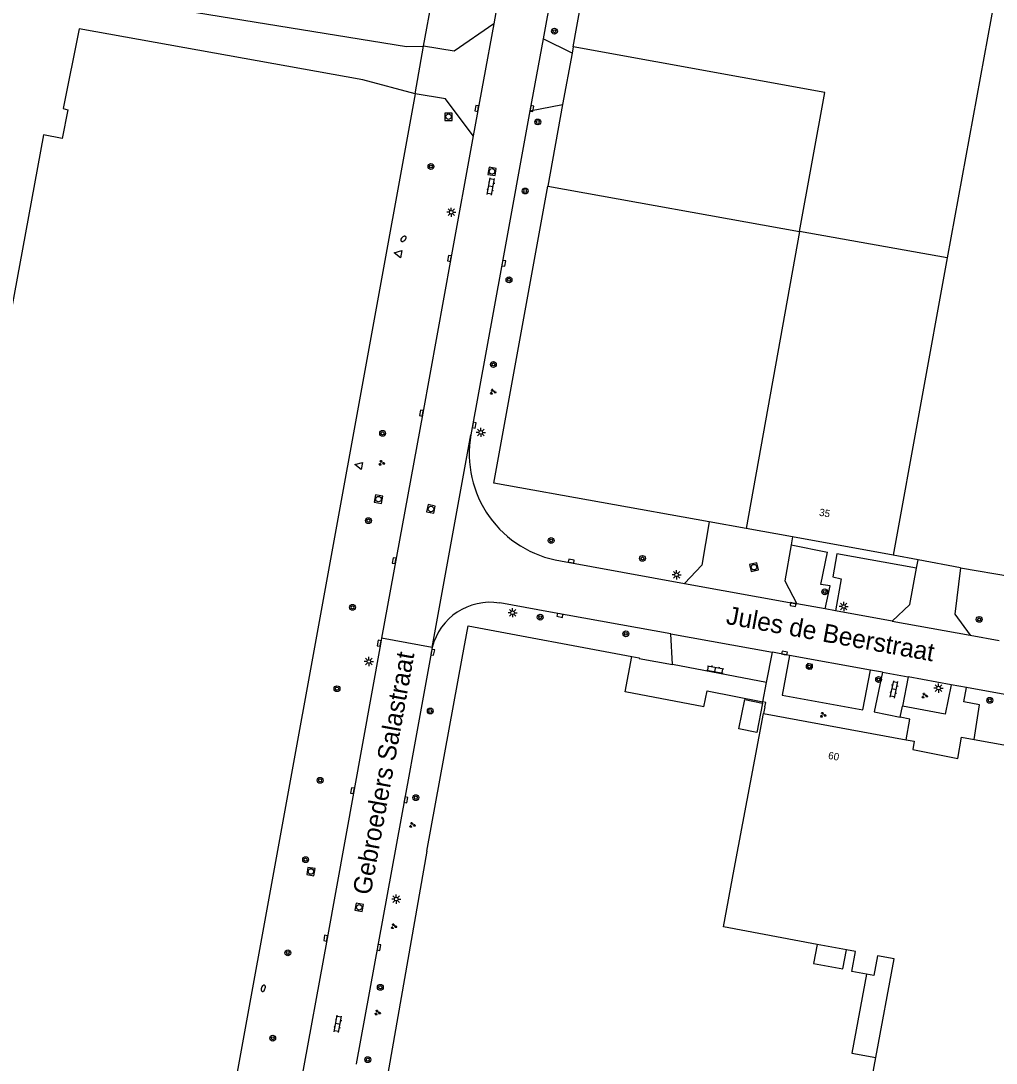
# Model space of a CAD drawing. Extents: x 130998 to 133001, y 398999 to 403002.
# Drawn here: x 131681.7 to 131815, y 399451.3 to 399593.8 of the extents above; entities that cross this region are included whole.
import ezdxf

# ---------------------------------------------------------------- set-up
doc = ezdxf.new("R2010")
doc.units = 0
for name, color, linetype in [('gg-afsc-erfafscheiding', 7, 'Continuous'), ('gg-afsc-hekwerk', 7, 'Continuous'), ('gg-anno-huisnummerreeks BGT', 7, 'Continuous'), ('gg-anno-openbare ruimte label', 7, 'Continuous'), ('gg-bbg-bijgebouw', 7, 'Continuous'), ('gg-bbg-gedigitaliseerde bebouwing', 7, 'Continuous'), ('gg-bbg-hoofdgebouw', 7, 'Continuous'), ('gg-bbg-luifel en loopbrug', 7, 'Continuous'), ('gg-bbg-tussenscheiding', 7, 'Continuous'), ('gg-knt-verharding', 7, 'Continuous'), ('gg-knt-verharding nz', 7, 'Continuous'), ('gt-grn-groengrens', 7, 'Continuous'), ('gt-grn-vlakafsluiter', 7, 'Continuous'), ('gt-grn-weggrens', 7, 'Continuous'), ('gt-symb-boom', 7, 'Continuous'), ('gt-symb-brandkraan', 7, 'Continuous'), ('gt-symb-groenvak', 7, 'Continuous'), ('gt-symb-klinker verharding', 7, 'Continuous'), ('gt-symb-kolk', 7, 'Continuous'), ('gt-symb-lichtmast', 7, 'Continuous'), ('gt-symb-rioolschacht', 7, 'Continuous'), ('gt-symb-waterafsluiter', 7, 'Continuous'), ('gx-grn-maaiveld', 7, 'Continuous')]:
    doc.layers.add(name, color=color, linetype=linetype)

# ---------------------------------------------------------------- blocks, each defined once
blk = doc.blocks.new('gt0-KL1')
at = {"layer": 'gt-symb-klinker verharding'}
for p, q in [((-1.15, 0.3), (1.15, 0.3)), ((-1, -0.3), (-1, 0.3)), ((-0.5, 0.3), (-0.5, 0.45)), ((0, -0.3), (0, 0.3)), ((0.5, 0.3), (0.5, 0.45)), ((1, -0.3), (1, 0.3)), ((-1.15, -0.3), (1.15, -0.3)), ((-0.5, -0.45), (-0.5, -0.3)), ((0.5, -0.45), (0.5, -0.3))]:
    blk.add_line(p, q, dxfattribs=at)
blk = doc.blocks.new('gt0-BOOM')
at = {"layer": 'gt-symb-boom'}
for radius in [0.4, 0.2]:
    blk.add_circle((0, 0), radius, dxfattribs=at)
blk = doc.blocks.new('gt0-KOLK')
at = {"layer": 'gt-symb-kolk'}
blk.add_lwpolyline([(0, 0), (0.37, 0), (0.37, 0.4), (-0.38, 0.4), (-0.38, 0), (0, 0)], dxfattribs=at)
blk = doc.blocks.new('gt0-RS')
at = {"layer": 'gt-symb-rioolschacht'}
blk.add_lwpolyline([(-0.5, -0.5), (0.5, -0.5), (0.5, 0.5), (-0.5, 0.5)], close=True, dxfattribs=at)
blk.add_circle((0, 0), 0.375, dxfattribs=at)
blk = doc.blocks.new('gt0-WAFSL')
at = {"layer": 'gt-symb-waterafsluiter'}
for p, q in [((-0.5, -0.33), (0, 0.67)), ((0, 0.67), (0.5, -0.33)), ((0.5, -0.33), (-0.5, -0.33))]:
    blk.add_line(p, q, dxfattribs=at)
blk = doc.blocks.new('gt0-LMAST')
at = {"layer": 'gt-symb-lichtmast'}
for p, q in [((-0.18, 0.17), (-0.45, 0.44)), ((-0.01, 0.25), (-0.01, 0.62)), ((0.17, 0.17), (0.44, 0.44)), ((-0.26, 0), (-0.63, 0)), ((-0.18, -0.18), (-0.45, -0.45)), ((-0.01, -0.25), (-0.01, -0.63)), ((0.44, -0.45), (0.17, -0.18)), ((0.24, 0), (0.62, 0))]:
    blk.add_line(p, q, dxfattribs=at)
blk.add_circle((-0.01, 0), 0.25, dxfattribs=at)
blk = doc.blocks.new('gt0-GRVAK')
at = {"layer": 'gt-symb-groenvak'}
for p, q in [((-0.11, 0.19), (-0.23, 0.24)), ((-0.18, 0.15), (0.09, 0.15)), ((-0.09, 0.21), (-0.16, 0.32)), ((-0.05, 0.21), (-0.05, 0.39)), ((0, 0.21), (0.06, 0.32)), ((0.01, 0.19), (0.13, 0.24)), ((0.26, -0.05), (0.2, 0.06)), ((0.3, -0.05), (0.3, 0.13)), ((0.35, -0.05), (0.41, 0.06)), ((-0.24, -0.23), (-0.36, -0.18)), ((-0.32, -0.26), (-0.05, -0.26)), ((-0.23, -0.21), (-0.29, -0.09)), ((-0.18, -0.2), (-0.18, -0.02)), ((-0.14, -0.21), (-0.07, -0.09)), ((-0.12, -0.23), (0, -0.18)), ((0.24, -0.07), (0.12, -0.02)), ((0.17, -0.11), (0.44, -0.11)), ((0.37, -0.07), (0.49, -0.02))]:
    blk.add_line(p, q, dxfattribs=at)
blk = doc.blocks.new('gt0-BR')
at = {"layer": 'gt-symb-brandkraan'}
for centre, radius, start, end in [((-0.24, 0), 0.206, 107.5669, 252.4331), ((0.6, -2.66), 3, 106.892, 107.5669), ((0, -0.69), 0.938, 73.108, 106.892), ((-0.6, -2.66), 3, 72.4331, 73.108), ((0.24, 0), 0.206, 287.567, 72.4331), ((0.6, 2.66), 3, 252.4331, 253.108), ((0, 0.69), 0.938, 253.108, 286.8921), ((-0.6, 2.66), 3, 286.8921, 287.567)]:
    blk.add_arc(centre, radius, start, end, dxfattribs=at)

msp = doc.modelspace()

# ---------------------------------------------------------------- linework, layer by layer
at = {"layer": 'gg-afsc-erfafscheiding'}
msp.add_line((131783.42, 399500), (131783.24, 399499.09), dxfattribs=at)
at = {"layer": 'gg-afsc-hekwerk'}
for p, q in [((131736.74, 399590.33), (131749.73, 399661.96)), ((131735.56, 399583.84), (131736.74, 399590.33)), ((131757.2, 399590.25), (131757.04, 399589.36)), ((131757.04, 399589.36), (131755.75, 399582.34)), ((131735.56, 399583.84), (131700.96, 399393.53)), ((131755.75, 399582.34), (131753.71, 399571.19)), ((131804.37, 399520.1), (131800.98, 399520.74)), ((131810.16, 399519.02), (131804.37, 399520.1)), ((131810.16, 399519.02), (131817.13, 399517.83)), ((131737.19, 399480.27), (131742.02, 399506.66)), ((131765.2, 399506.88), (131766.24, 399506.68)), ((131775.08, 399500), (131775.52, 399502.19)), ((131775.52, 399502.19), (131783.14, 399500.67)), ((131737.19, 399480.27), (131731.31, 399446.88))]:
    msp.add_line(p, q, dxfattribs=at)
for points in [[(131742.02, 399506.66), (131742.82, 399511.05), (131765.2, 399506.88)], [(131783.42, 399500), (131783.53, 399500.59), (131783.14, 399500.67)]]:
    msp.add_lwpolyline(points, dxfattribs=at)
at = {"layer": 'gg-bbg-bijgebouw'}
for p, q in [((131753.71, 399571.19), (131788.16, 399565.01)), ((131780.86, 399524.37), (131775.78, 399525.28))]:
    msp.add_line(p, q, dxfattribs=at)
for points in [[(131775.78, 399525.28), (131746.35, 399530.59), (131753.71, 399571.19)], [(131783.11, 399500.51), (131782.31, 399496.49), (131779.85, 399496.98), (131780.66, 399501), (131783.11, 399500.51)]]:
    msp.add_lwpolyline(points, dxfattribs=at)
at = {"layer": 'gg-bbg-gedigitaliseerde bebouwing'}
for p, q in [((131779.22, 399477.77), (131783.24, 399499.09)), ((131794.57, 399466.74), (131790.55, 399467.5))]:
    msp.add_line(p, q, dxfattribs=at)
for points in [[(131830.61, 399489.85), (131819.73, 399431.04), (131795.54, 399435.51), (131798.6, 399452.04)], [(131790.55, 399467.5), (131777.74, 399469.91), (131779.22, 399477.77)], [(131797.3, 399463.42), (131795.31, 399463.8), (131795.82, 399466.51), (131794.57, 399466.74)], [(131798.6, 399452.04), (131801.09, 399465.51), (131798.83, 399465.94), (131798.32, 399463.23), (131797.3, 399463.42)]]:
    msp.add_lwpolyline(points, dxfattribs=at)
at = {"layer": 'gg-bbg-hoofdgebouw'}
for p, q in [((131823.24, 399643.2), (131808.36, 399561.37)), ((131808.36, 399561.37), (131800.98, 399520.74)), ((131787.2, 399523.23), (131780.86, 399524.37)), ((131800.98, 399520.74), (131787.2, 399523.23)), ((131783.24, 399499.09), (131802.75, 399495.48))]:
    msp.add_line(p, q, dxfattribs=at)
for points in [[(131757.2, 399590.25), (131765.93, 399638.8), (131770.78, 399637.95)], [(131788.16, 399565.01), (131791.59, 399584), (131757.2, 399590.25)], [(131802.75, 399495.48), (131803.84, 399495.28), (131803.63, 399494.14), (131809.8, 399492.92), (131810.32, 399495.83), (131812.03, 399495.52)], [(131812.03, 399495.52), (131831.03, 399492.11), (131831, 399491.96)]]:
    msp.add_lwpolyline(points, dxfattribs=at)
at = {"layer": 'gg-bbg-luifel en loopbrug'}
for points in [[(131790.55, 399467.5), (131790.07, 399464.9), (131794.09, 399464.15), (131794.57, 399466.74)], [(131797.3, 399463.42), (131795.3, 399452.65), (131798.6, 399452.04)]]:
    msp.add_lwpolyline(points, dxfattribs=at)
at = {"layer": 'gg-bbg-tussenscheiding'}
for p, q in [((131788.16, 399565.01), (131780.86, 399524.37)), ((131808.36, 399561.37), (131788.16, 399565.01))]:
    msp.add_line(p, q, dxfattribs=at)
at = {"layer": 'gg-knt-verharding'}
for p, q in [((131758.86, 399662.2), (131746.33, 399593.38)), ((131757.04, 399589.36), (131753.08, 399591.33)), ((131751.28, 399581.48), (131755.75, 399582.34)), ((131787.2, 399523.23), (131787.02, 399522.16)), ((131787.02, 399522.16), (131791.97, 399521.16)), ((131755.45, 399519.96), (131772.43, 399516.86)), ((131804.15, 399518.96), (131793.27, 399520.92)), ((131804.15, 399518.96), (131804.37, 399520.1)), ((131754.08, 399512.94), (131747.14, 399514.19)), ((131770.54, 399509.99), (131754.08, 399512.94)), ((131791.67, 399513.38), (131787.77, 399514.08)), ((131793.06, 399513.13), (131791.67, 399513.38)), ((131800.83, 399511.72), (131793.06, 399513.13)), ((131770.76, 399505.8), (131770.54, 399509.99)), ((131730.98, 399509.37), (131730.83, 399508.57)), ((131811.49, 399509.79), (131815.46, 399509.06)), ((131737.76, 399507.32), (131737.39, 399505.32)), ((131737.91, 399508.11), (131737.76, 399507.32)), ((131783.65, 399503.33), (131784.44, 399507.45)), ((131786.78, 399507.03), (131784.44, 399507.45)), ((131766.22, 399506.6), (131770.76, 399505.8)), ((131737.39, 399505.32), (131735.21, 399493.27)), ((131799.51, 399504.71), (131797.85, 399505.01)), ((131783.14, 399500.67), (131783.65, 399503.33)), ((131803.01, 399504.07), (131802.22, 399500.06)), ((131808.88, 399503), (131803.01, 399504.07)), ((131816.75, 399501.57), (131810.98, 399502.62)), ((131783.11, 399500.51), (131783.14, 399500.67)), ((131735.21, 399493.27), (131734.8, 399491))]:
    msp.add_line(p, q, dxfattribs=at)
for points in [[(131761.93, 399640.07), (131758.42, 399620.61), (131753.08, 399591.33)], [(131746.33, 399593.38), (131740.92, 399589.64), (131736.74, 399590.33)], [(131743.52, 399578.07), (131739.71, 399583.13), (131735.56, 399583.84)], [(131751.28, 399581.48), (131747.5, 399560.67), (131743.21, 399537.18)], [(131743.52, 399578.07), (131740.48, 399561.28), (131736.62, 399540.13), (131730.98, 399509.37)], [(131775.78, 399525.28), (131774.78, 399519.36), (131772.43, 399516.86)], [(131787.02, 399522.16), (131786.16, 399517.22), (131787.77, 399514.08)], [(131791.67, 399513.38), (131792.32, 399516.55), (131791.08, 399516.74), (131791.97, 399521.16)], [(131793.27, 399520.92), (131792.71, 399517.79), (131793.86, 399517.49), (131793.06, 399513.13)], [(131800.83, 399511.72), (131803.25, 399513.99), (131804.15, 399518.96)], [(131810.16, 399519.02), (131809.41, 399512.67), (131811.49, 399509.79)], [(131730.83, 399508.57), (131723.53, 399468.32), (131719.85, 399448.16), (131716.19, 399427.98), (131708.47, 399385.84), (131708.29, 399385.23)], [(131786.78, 399507.03), (131785.79, 399501.58), (131796.83, 399499.6), (131797.85, 399505.01)], [(131789.91, 399505.78), (131789.23, 399505.9), (131789.12, 399505.28), (131789.79, 399505.16), (131789.91, 399505.78)], [(131799.51, 399504.71), (131798.35, 399499.32), (131801.93, 399498.59)], [(131808.88, 399503), (131808.07, 399499), (131802.22, 399500.06)], [(131812.03, 399495.52), (131812.76, 399500.26), (131810.61, 399500.66), (131810.98, 399502.62)], [(131802.75, 399495.48), (131803.23, 399498.32), (131801.93, 399498.59)], [(131734.8, 399491), (131727.51, 399451.15), (131727.51, 399451.13)]]:
    msp.add_lwpolyline(points, dxfattribs=at)
for centre, radius, start, end in [((131757.79, 399534.59), 14.81, 169.9305, 260.9116), ((131745.85, 399506.1), 8.19, 80.9285, 165.7903)]:
    msp.add_arc(centre, radius, start, end, dxfattribs=at)
at = {"layer": 'gg-knt-verharding nz'}
for p, q in [((131746.33, 399593.38), (131743.52, 399578.07)), ((131753.08, 399591.33), (131751.28, 399581.48)), ((131772.43, 399516.86), (131787.77, 399514.08)), ((131800.83, 399511.72), (131811.49, 399509.79)), ((131770.54, 399509.99), (131784.44, 399507.45)), ((131797.85, 399505.01), (131786.78, 399507.03)), ((131799.51, 399504.71), (131803.01, 399504.07)), ((131810.98, 399502.62), (131808.88, 399503))]:
    msp.add_line(p, q, dxfattribs=at)
at = {"layer": 'gt-grn-groengrens'}
msp.add_line((131766.24, 399506.68), (131766.22, 399506.6), dxfattribs=at)
at = {"layer": 'gt-grn-vlakafsluiter'}
msp.add_line((131764.31, 399502.03), (131765.2, 399506.88), dxfattribs=at)
at = {"layer": 'gt-grn-weggrens'}
for p, q in [((131737.91, 399508.11), (131743.21, 399537.18)), ((131737.91, 399508.11), (131730.98, 399509.37)), ((131783.65, 399503.33), (131770.76, 399505.8)), ((131775.08, 399500), (131764.31, 399502.03)), ((131801.93, 399498.59), (131802.22, 399500.06))]:
    msp.add_line(p, q, dxfattribs=at)
at = {"layer": 'gx-grn-maaiveld'}
for points in [[(131631.24, 399624.01), (131632.97, 399632.85), (131632.32, 399635.32), (131633.43, 399641.05), (131664.29, 399635.42), (131683.37, 399631.93), (131685.46, 399631.8), (131687.5, 399632.17), (131688.92, 399632.78), (131690.4, 399633.96), (131691.27, 399635.35), (131691.75, 399637.27), (131693, 399644.85), (131696.24, 399644.16), (131694.6, 399635.36), (131699.05, 399634.56), (131695.39, 399614.62), (131692.38, 399597.57), (131693.97, 399596.64), (131705.67, 399594.96), (131734.4, 399590.3), (131736.74, 399590.33)], [(131735.56, 399583.84), (131728.43, 399585.73), (131689.61, 399592.7), (131687.43, 399581.83), (131688.08, 399581.64), (131687.32, 399577.72), (131684.77, 399578.22), (131678.23, 399542.96), (131678.23, 399540.6), (131679.18, 399540.15), (131664.04, 399455.46), (131663.44, 399451.99), (131659.72, 399452.69)]]:
    msp.add_lwpolyline(points, dxfattribs=at)

# ---------------------------------------------------------------- block references
at = {"layer": 'gt-symb-boom'}
for p in [(131754.63, 399592.38), (131752.35, 399579.97), (131737.74, 399573.88), (131750.63, 399570.53), (131748.42, 399558.39), (131746.28, 399546.81), (131731.13, 399537.39), (131729.19, 399525.45), (131754.18, 399522.73), (131766.67, 399520.29), (131791.6, 399515.71), (131727.01, 399513.6), (131752.69, 399512.24), (131812.73, 399511.95), (131764.4, 399509.97), (131789.49, 399505.5), (131724.89, 399502.47), (131798.97, 399503.72), (131737.65, 399499.42), (131722.58, 399489.94), (131735.67, 399487.57), (131720.6, 399479.09), (131718.17, 399466.34), (131730.82, 399461.63), (131716.1, 399454.67), (131729.1, 399451.74)]:
    msp.add_blockref('gt0-BOOM', p, dxfattribs=at)
at = {"layer": 'gt-symb-boom', "rotation": -100.14079314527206}
msp.add_blockref('gt0-BOOM', (131814.17, 399500.88), dxfattribs=at)
at = {"layer": 'gt-symb-brandkraan'}
for p, rotation in [((131733.98, 399563.99), -134.7568793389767), ((131714.81, 399461.49), 70.00710602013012)]:
    msp.add_blockref('gt0-BR', p, dxfattribs=dict(at, rotation=rotation))
at = {"layer": 'gt-symb-groenvak'}
for p in [(131746.2, 399543.07), (131730.99, 399533.34), (131805.24, 399501.51), (131791.36, 399498.88), (131735.17, 399483.82), (131732.65, 399469.97), (131730.42, 399458.17)]:
    msp.add_blockref('gt0-GRVAK', p, dxfattribs=at)
at = {"layer": 'gt-symb-klinker verharding'}
for p, rotation in [((131745.95, 399571.14), 79.69002960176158), ((131776.63, 399505.11), -10.309970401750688), ((131801.08, 399502.38), 77.81315978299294), ((131725.02, 399456.62), 79.6900296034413)]:
    msp.add_blockref('gt0-KL1', p, dxfattribs=dict(at, rotation=rotation))
at = {"layer": 'gt-symb-kolk'}
for p, rotation in [((131744.2, 399581.79), 79.5773454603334), ((131751.35, 399581.83), -100.30997039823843), ((131740.48, 399561.28), 79.74640197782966), ((131747.5, 399560.67), -100.30997039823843), ((131736.62, 399540.13), 79.63367739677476), ((131743.45, 399538.53), -100.36632260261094), ((131732.91, 399519.95), 79.5773454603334), ((131756.9, 399519.72), -9.500010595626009), ((131787.3, 399514.17), 169.63367739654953), ((131755.42, 399512.69), 168.99333582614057), ((131730.85, 399508.65), 79.63367739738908), ((131737.79, 399507.48), -100.95043426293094), ((131786.06, 399507.16), -10.366322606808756), ((131727.2, 399488.49), 79.74640197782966), ((131734.12, 399487.3), -100.30997039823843), ((131723.53, 399468.32), 79.6900296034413), ((131730.43, 399467.12), -100.36632260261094)]:
    msp.add_blockref('gt0-KOLK', p, dxfattribs=dict(at, rotation=rotation))
at = {"layer": 'gt-symb-lichtmast'}
for p in [(131740.53, 399567.63), (131744.57, 399537.52), (131771.35, 399518.05), (131794.2, 399513.71), (131748.92, 399512.86), (131729.26, 399506.19), (131807.17, 399502.55), (131733, 399473.7)]:
    msp.add_blockref('gt0-LMAST', p, dxfattribs=at)
at = {"layer": 'gt-symb-rioolschacht'}
msp.add_blockref('gt0-RS', (131740.15, 399580.69), dxfattribs=at)
for p, rotation in [((131746.1, 399573.21), -99.72596567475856), ((131730.57, 399528.4), 79.69002960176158), ((131737.74, 399527.05), -12.062746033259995), ((131781.92, 399519.09), 12.88297947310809), ((131721.32, 399477.47), -98.51093420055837), ((131727.93, 399472.57), -100.19720557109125)]:
    msp.add_blockref('gt0-RS', p, dxfattribs=dict(at, rotation=rotation))
at = {"layer": 'gt-symb-waterafsluiter'}
for p, rotation in [((131733.35, 399561.94), 79.80279442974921), ((131727.98, 399532.99), 79.80279442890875)]:
    msp.add_blockref('gt0-WAFSL', p, dxfattribs=dict(at, rotation=rotation))

# ---------------------------------------------------------------- texts
at = {"layer": 'gg-anno-huisnummerreeks BGT'}
for s, rotation, p in [('35', 349.8, (131790.77, 399526.14)), ('60', 349.5, (131792.01, 399492.89))]:
    msp.add_text(s, height=1, rotation=rotation, dxfattribs=at).set_placement(p)
at = {"layer": 'gg-anno-openbare ruimte label'}
for s, rotation, p in [('Jules de Beerstraat', 349.7, (131778, 399511.34)), ('Gebroeders Salastraat', 79.7, (131729.48, 399474.16))]:
    msp.add_text(s, height=2.5, rotation=rotation, dxfattribs=at).set_placement(p)

doc.saveas('drawing.dxf')
